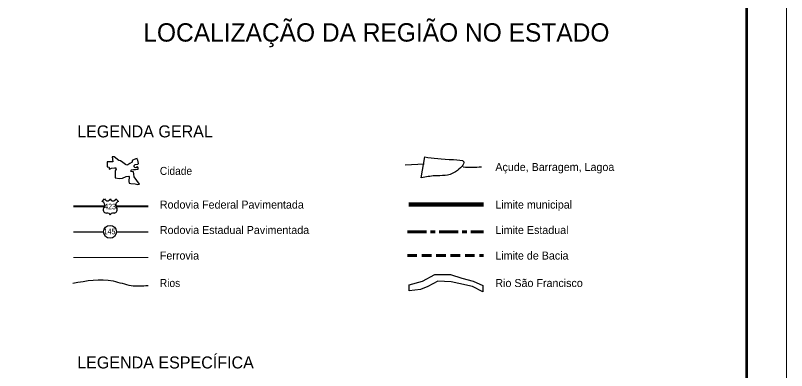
# Model space of a CAD drawing. Extents: x 553962 to 842807, y 8883888 to 9032388.
# Drawn here: x 794627 to 842807, y 8980740 to 9002921 of the extents above; entities that cross this region are included whole.
import ezdxf
from ezdxf.enums import TextEntityAlignment as Align

# ---------------------------------------------------------------- set-up
doc = ezdxf.new("R2010")
doc.units = 0
doc.header["$LTSCALE"] = 200
doc.linetypes.add('LONG_DASH_SHORT_DASH', pattern=[9.9, 6, -1.2, 1.5, -1.2])
doc.linetypes.add('MEDIUM_DASHED', pattern=[4.5, 3, -1.5])
for name, color, linetype, lineweight in [('3', 7, 'Continuous', 13), ('40', 7, 'Continuous', 25), ('5', 7, 'Continuous', 25)]:
    doc.layers.add(name, color=color, linetype=linetype, lineweight=lineweight)

msp = doc.modelspace()

# ---------------------------------------------------------------- linework, layer by layer
at = {"layer": '3'}
msp.add_lwpolyline([(842807.3, 9032387.8), (842807.3, 8883887.8), (553961.7, 8883887.8), (553961.7, 9032387.8)], close=True, dxfattribs=at)
msp.add_lwpolyline([(842807.3, 9032387.8), (842807.3, 8883887.8), (553961.7, 8883887.8), (553961.7, 9032387.8)], close=True, dxfattribs=at)
at = {"layer": '3', "lineweight": 53}
msp.add_lwpolyline([(840307.3, 9029887.8), (840307.3, 8886387.8), (560211.7, 8886387.8), (560211.7, 9029887.8)], close=True, dxfattribs=at)
msp.add_lwpolyline([(840307.3, 9029887.8), (840307.3, 8886387.8), (560211.7, 8886387.8), (560211.7, 9029887.8)], close=True, dxfattribs=at)
at = {"layer": '5'}
for p, q in [((819986.1, 8992776.4), (820196.5, 8994082.1)), ((818972.7, 8993595.9), (820154.4, 8993661.6)), ((800040.9, 8991302.8), (800200.8, 8991462.7)), ((800900.1, 8991462.7), (801060.1, 8991302.8)), ((798245.8, 8989401.1), (800130.9, 8989401.1)), ((800938.3, 8989401.1), (802911.7, 8989401.1))]:
    msp.add_line(p, q, dxfattribs=at)
at = {"layer": '5', "lineweight": 40}
for p, q in [((798245.8, 8991003.6), (800200.4, 8991003.6)), ((800907.4, 8991003.6), (802911.7, 8991003.6))]:
    msp.add_line(p, q, dxfattribs=at)
at = {"layer": '5', "lineweight": 90}
msp.add_line((819206.8, 8991106.8), (823872.7, 8991106.8), dxfattribs=at)
at = {"layer": '5', "linetype": 'LONG_DASH_SHORT_DASH', "lineweight": 60}
msp.add_line((819116.2, 8989403.7), (823872.7, 8989403.7), dxfattribs=at)
at = {"layer": '5', "lineweight": 13}
msp.add_line((798245.8, 8987802.6), (802911.7, 8987802.6), dxfattribs=at)
at = {"layer": '5', "linetype": 'MEDIUM_DASHED', "lineweight": 60}
msp.add_line((819116.2, 8987922.7), (823872.7, 8987922.7), dxfattribs=at)
at = {"layer": '5'}
for points in [[(800804.6, 8994086.8), (800688.6, 8994097.7), (800673.2, 8994088.4), (800715.8, 8993783), (800616.9, 8993769.6), (800382.9, 8993785.8), (800364.5, 8993773.6), (800353.2, 8993693.2), (800358.3, 8993553.6), (800358.2, 8993556.7)], [(802050.1, 8992838.1), (802022.3, 8993007.8), (802003.4, 8993158.6), (801833.8, 8993177.4), (801852.7, 8993224.5), (801866.8, 8993266.9), (801880.9, 8993281.1), (801994, 8993299.9), (802135.3, 8993290.5), (802295.5, 8993318.7), (802305, 8993403.5), (802243.7, 8993455.3), (802144.8, 8993394.1), (802088.2, 8993422.4), (802036.4, 8993455.4), (802055.2, 8993549.6), (802102.3, 8993615.6), (802281.4, 8993625), (802314.3, 8993676.8), (802267.2, 8993884.1), (802253, 8993898.2), (802224.8, 8993983.1), (802140, 8993973.7), (801993.9, 8993912.4), (801913.8, 8993870), (801918.5, 8993761.7), (801777.2, 8993667.5), (801654.7, 8993582.7), (801588.7, 8993573.2), (801508.6, 8993615.7), (801339, 8993738.2), (801188.2, 8993832.5), (801089.2, 8993865.5), (800804.6, 8994086.8)], [(800358.2, 8993556.7), (800363.7, 8993460), (800472.5, 8993445.4), (800487.6, 8993422.1), (800487.7, 8993338.7), (800497.9, 8993328.5), (800633.4, 8993378.2), (800813.6, 8993412.6), (800906.6, 8993401.2), (800901.1, 8993347.7), (800911.2, 8993278), (800903.4, 8993248.9), (800862.8, 8993226.4), (800850.2, 8993179.5), (800862.8, 8992782.3), (800872.9, 8992772), (801118.8, 8992730.3), (801309.1, 8992755.7), (801546.5, 8992852.4), (801721.6, 8992882.9), (801730.9, 8992859.6), (801721.8, 8992556.9), (801736.4, 8992435.2), (801830.8, 8992414.6), (802099.9, 8992398.9), (802276.6, 8992360.3), (802368.9, 8992380.7), (802050.1, 8992838.1)]]:
    msp.add_lwpolyline(points, dxfattribs=at)
msp.add_lwpolyline([(819221.3, 8986090.7), (820068.5, 8986326.2), (820821.7, 8986750), (821810.1, 8986750), (822516.2, 8986514.6), (823222.2, 8986326.2), (823834.1, 8986043.6), (823834.1, 8985666.9), (823175.1, 8985996.5), (822327.9, 8986184.9), (821857.2, 8986279.1), (821009.9, 8986326.2), (820398, 8985996.5), (819927.3, 8985808.2), (819221.3, 8985714)], close=True, dxfattribs=at)
msp.add_circle((800537.1, 8989406.8), 401.3, dxfattribs=at)
for centre, radius, start, end in [((800375.6, 8991529.6), 187.2, 200.95927, 339.04073), ((800725.3, 8991529.6), 187.2, 200.95927, 339.04073), ((799978.8, 8991080.9), 230.3, 317.5721, 74.36886), ((801122.1, 8991080.9), 230.3, 105.62774, 222.4279), ((800332.3, 8990795.8), 224.7, 144.73733, 264.65778), ((800310.4, 8989982.3), 589.7, 72.89371, 89.90057), ((800456.1, 8990455.7), 94.4, 357.69345, 72.92955), ((800644.8, 8990455.7), 94.4, 107.07045, 182.30655), ((800790.6, 8989982.3), 589.7, 90.09943, 107.10629), ((800768.6, 8990795.8), 224.7, 275.34222, 35.26267)]:
    msp.add_arc(centre, radius, start, end, dxfattribs=at)
for points in [[(820196.5, 8994082.1), (822005.7, 8993913.7), (822636.8, 8993787.3), (822131.9, 8993155.5), (820827.6, 8992902.7), (819986.1, 8992776.4)], [(822597.1, 8993455.8), (822616.6, 8993455.6), (823737.8, 8993455.6)], [(798211.9, 8986197.8), (800734.6, 8986338.1), (801855.8, 8986057.5), (802911.7, 8986057.5)]]:
    msp.add_spline(points, degree=3, dxfattribs=at)

# ---------------------------------------------------------------- texts
at = {"layer": '40'}
msp.add_text('LOCALIZAÇÃO DA REGIÃO NO ESTADO', height=1146, dxfattribs=at).set_placement((802617.9, 9001286.3))
at = {"layer": '5'}
for s, height, p in [('LEGENDA GERAL', 750, (798487.2, 8995304)), ('Açude, Barragem, Lagoa', 500, (824612.1, 8993205.3)), ('Rodovia Federal Pavimentada', 500, (803651.1, 8990856.8)), ('Limite municipal', 500, (824612.1, 8990856.8)), ('Rodovia Estadual Pavimentada', 500, (803651.1, 8989271.2)), ('Limite Estadual', 500, (824612.1, 8989271.2)), ('Ferrovia', 500, (803651.1, 8987672.7)), ('Limite de Bacia', 500, (824612.1, 8987672.7)), ('Rio São Francisco', 500, (824612.1, 8985958.5)), ('LEGENDA ESPECÍFICA', 750, (798487.2, 8980871.5))]:
    msp.add_text(s, height=height, dxfattribs=at).set_placement(p)
at = {"layer": '5', "width": 0.95}
for s, p in [('Cidade', (803651.1, 8992960.9)), ('Rios', (803651.1, 8985958.5))]:
    msp.add_text(s, height=500, dxfattribs=at).set_placement(p)
at = {"layer": '5', "width": 0.75}
for s, p in [('423', (800540.2, 8990811.2)), ('145', (800506.9, 8989258))]:
    msp.add_text(s, height=350, dxfattribs=at).set_placement(p, align=Align.CENTER)

doc.saveas('drawing.dxf')
